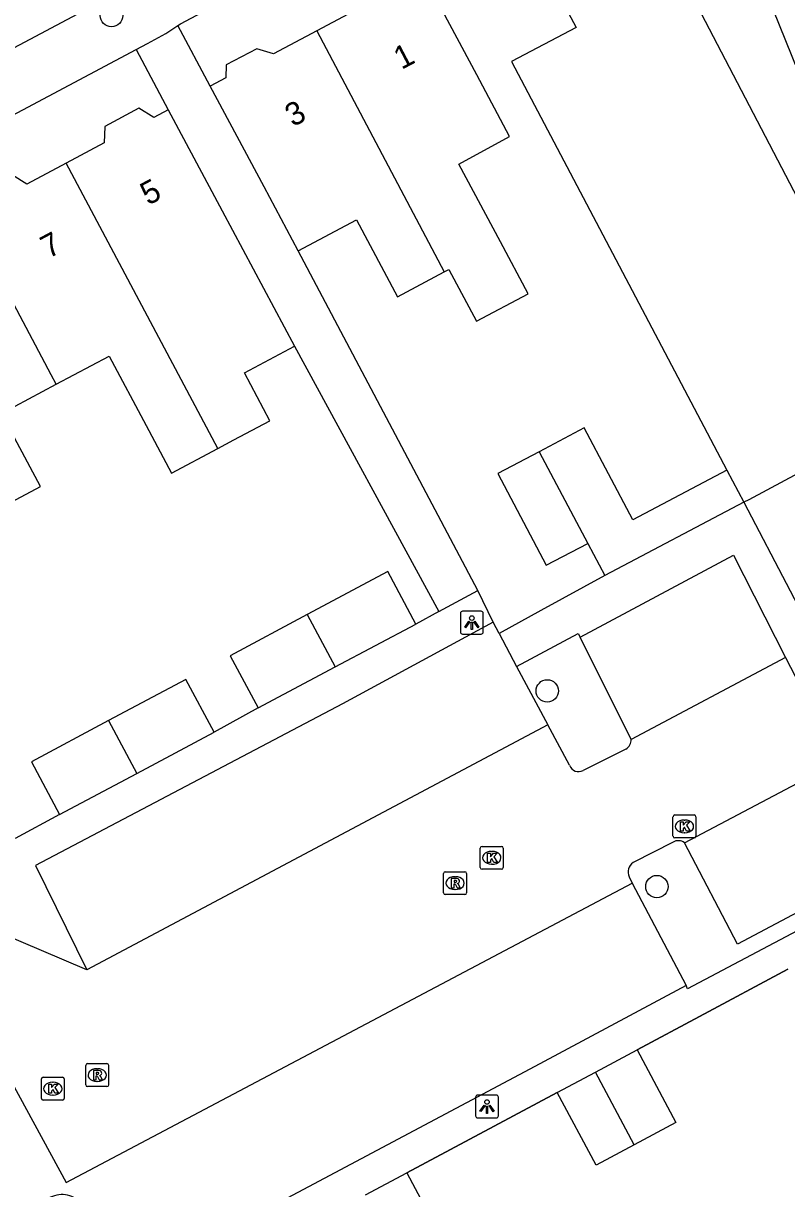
# Model space of a CAD drawing. Extents: x 160304 to 160954, y 383686 to 384161.
# Drawn here: x 160726.4 to 160759.7, y 383888.6 to 383939.6 of the extents above; entities that cross this region are included whole.
import ezdxf

# ---------------------------------------------------------------- set-up
doc = ezdxf.new("R2010")
doc.units = 0
for name, color, linetype in [('IMGEO_Boom', 7, 'Continuous'), ('IMGEO_Kolk', 7, 'Continuous'), ('IMGEO_Lichtpunt', 7, 'Continuous'), ('IMGEO_Muur', 7, 'Continuous'), ('IMGEO_Pand', 7, 'Continuous'), ('IMGEO_Pand_nummerreeks', 7, 'Continuous'), ('IMGEO_Parkeervlak_open', 7, 'Continuous'), ('IMGEO_Rijbaan_lokaal_open', 7, 'Continuous'), ('IMGEO_Rioolput', 7, 'Continuous'), ('IMGEO_Voetpad_open', 7, 'Continuous')]:
    doc.layers.add(name, color=color, linetype=linetype)

msp = doc.modelspace()

# ---------------------------------------------------------------- linework, layer by layer
at = {"layer": 'IMGEO_Boom'}
for centre in [(160730.249, 383939.893), (160749.279, 383910.386), (160754.066, 383901.837)]:
    msp.add_circle(centre, 0.489, dxfattribs=at)
at = {"layer": 'IMGEO_Kolk'}
for p, q in [((160754.845, 383904.967), (160755.697, 383904.967)), ((160754.77, 383904.041), (160754.77, 383904.893)), ((160755.258, 383904.747), (160755.283, 383904.747)), ((160755.771, 383904.893), (160755.771, 383904.041)), ((160755.697, 383903.967), (160754.845, 383903.967)), ((160755.281, 383904.187), (160755.256, 383904.187)), ((160746.355, 383902.67), (160746.355, 383903.522)), ((160746.43, 383903.596), (160747.282, 383903.596)), ((160746.843, 383903.376), (160746.868, 383903.376)), ((160747.356, 383903.522), (160747.356, 383902.67)), ((160747.282, 383902.596), (160746.43, 383902.596)), ((160746.866, 383902.816), (160746.841, 383902.816)), ((160727.185, 383892.582), (160727.185, 383893.434)), ((160727.26, 383893.508), (160728.112, 383893.508)), ((160727.673, 383893.288), (160727.698, 383893.288)), ((160728.186, 383893.434), (160728.186, 383892.582)), ((160727.696, 383892.728), (160727.671, 383892.728)), ((160728.112, 383892.508), (160727.26, 383892.508))]:
    msp.add_line(p, q, dxfattribs=at)
for points in [[(160754.845, 383904.967), (160755.697, 383904.967)], [(160754.77, 383904.041), (160754.77, 383904.893)], [(160755.091, 383904.667), (160755.214, 383904.667), (160755.214, 383904.516), (160755.344, 383904.667), (160755.508, 383904.667), (160755.362, 383904.516), (160755.515, 383904.267), (160755.363, 383904.267), (160755.278, 383904.431), (160755.214, 383904.364), (160755.214, 383904.267), (160755.091, 383904.267), (160755.091, 383904.667)], [(160755.771, 383904.893), (160755.771, 383904.041)], [(160755.697, 383903.967), (160754.845, 383903.967)], [(160746.355, 383902.67), (160746.355, 383903.522)], [(160746.43, 383903.596), (160747.282, 383903.596)], [(160747.356, 383903.522), (160747.356, 383902.67)], [(160746.676, 383903.296), (160746.799, 383903.296), (160746.799, 383903.145), (160746.929, 383903.296), (160747.093, 383903.296), (160746.947, 383903.145), (160747.1, 383902.896), (160746.948, 383902.896), (160746.863, 383903.06), (160746.799, 383902.993), (160746.799, 383902.896), (160746.676, 383902.896), (160746.676, 383903.296)], [(160747.282, 383902.596), (160746.43, 383902.596)], [(160727.185, 383892.582), (160727.185, 383893.434)], [(160727.26, 383893.508), (160728.112, 383893.508)], [(160727.506, 383893.208), (160727.629, 383893.208), (160727.629, 383893.057), (160727.759, 383893.208), (160727.923, 383893.208), (160727.777, 383893.057), (160727.93, 383892.808), (160727.778, 383892.808), (160727.693, 383892.972), (160727.629, 383892.905), (160727.629, 383892.808), (160727.506, 383892.808), (160727.506, 383893.208)], [(160728.186, 383893.434), (160728.186, 383892.582)], [(160728.112, 383892.508), (160727.26, 383892.508)]]:
    msp.add_lwpolyline(points, dxfattribs=at)
for centre, start, end in [((160754.847, 383904.891), 91.552, 178.448), ((160754.847, 383904.891), 91.552, 178.448), ((160755.695, 383904.891), 1.552, 88.448), ((160755.695, 383904.891), 1.552, 88.448), ((160754.847, 383904.043), 181.552, 268.448), ((160754.847, 383904.043), 181.552, 268.448), ((160755.695, 383904.043), 271.552, 358.448), ((160755.695, 383904.043), 271.552, 358.448), ((160746.432, 383903.52), 91.552, 178.448), ((160746.432, 383903.52), 91.552, 178.448), ((160747.28, 383903.52), 1.552, 88.448), ((160747.28, 383903.52), 1.552, 88.448), ((160746.432, 383902.672), 181.552, 268.448), ((160746.432, 383902.672), 181.552, 268.448), ((160747.28, 383902.672), 271.552, 358.448), ((160747.28, 383902.672), 271.552, 358.448), ((160727.262, 383893.432), 91.552, 178.448), ((160727.262, 383893.432), 91.552, 178.448), ((160728.11, 383893.432), 1.552, 88.448), ((160728.11, 383893.432), 1.552, 88.448), ((160727.262, 383892.584), 181.552, 268.448), ((160727.262, 383892.584), 181.552, 268.448), ((160728.11, 383892.584), 271.552, 358.448), ((160728.11, 383892.584), 271.552, 358.448)]:
    msp.add_arc(centre, 0.0765, start, end, dxfattribs=at)
for centre, major_axis, ratio, start_param, end_param in [((160755.257, 383904.467), (-0.387, 0.002), 0.722429, 4.712389, 7.853982), ((160755.282, 383904.467), (-0.39, 0.002), 0.717154, 1.570796, 4.712389), ((160746.842, 383903.096), (-0.387, 0.002), 0.722429, 4.712389, 7.853982), ((160746.867, 383903.096), (-0.39, 0.002), 0.717154, 1.570796, 4.712389), ((160727.672, 383893.008), (-0.387, 0.002), 0.722429, 4.712389, 7.853982), ((160727.697, 383893.008), (-0.39, 0.002), 0.717154, 1.570796, 4.712389)]:
    msp.add_ellipse(centre, major_axis=major_axis, ratio=ratio, start_param=start_param, end_param=end_param, dxfattribs=at)
at = {"layer": 'IMGEO_Lichtpunt'}
for p, q in [((160745.486, 383913.771), (160745.486, 383912.964)), ((160745.486, 383913.771), (160745.486, 383912.964)), ((160746.388, 383913.866), (160745.58, 383913.866)), ((160746.388, 383913.866), (160745.58, 383913.866)), ((160746.482, 383912.964), (160746.482, 383913.771)), ((160746.482, 383912.964), (160746.482, 383913.771)), ((160745.58, 383912.87), (160746.388, 383912.87)), ((160745.58, 383912.87), (160746.388, 383912.87)), ((160747.052, 383892.727), (160746.244, 383892.727)), ((160747.052, 383892.727), (160746.244, 383892.727)), ((160746.15, 383892.632), (160746.15, 383891.825)), ((160746.15, 383892.632), (160746.15, 383891.825)), ((160747.146, 383891.825), (160747.146, 383892.632)), ((160747.146, 383891.825), (160747.146, 383892.632)), ((160746.244, 383891.731), (160747.052, 383891.731)), ((160746.244, 383891.731), (160747.052, 383891.731))]:
    msp.add_line(p, q, dxfattribs=at)
for points in [[(160745.86, 383913.435), (160745.899, 383913.407), (160745.711, 383913.145), (160745.673, 383913.172), (160745.86, 383913.435)], [(160745.962, 383913.387), (160746.009, 383913.387), (160746.009, 383913.065), (160745.962, 383913.065), (160745.962, 383913.387)], [(160746.072, 383913.407), (160746.11, 383913.434), (160746.297, 383913.172), (160746.258, 383913.144), (160746.072, 383913.407)], [(160746.524, 383892.296), (160746.563, 383892.268), (160746.375, 383892.006), (160746.337, 383892.033), (160746.524, 383892.296)], [(160746.626, 383892.248), (160746.673, 383892.248), (160746.673, 383891.926), (160746.626, 383891.926), (160746.626, 383892.248)], [(160746.736, 383892.268), (160746.774, 383892.295), (160746.961, 383892.033), (160746.922, 383892.005), (160746.736, 383892.268)]]:
    msp.add_lwpolyline(points, dxfattribs=at)
for centre in [(160745.985, 383913.569), (160746.649, 383892.43)]:
    msp.add_circle(centre, 0.0994, dxfattribs=at)
for centre, start, end in [((160745.58, 383913.771), 90, 180), ((160745.58, 383913.771), 90, 180), ((160746.388, 383913.771), 0, 90), ((160746.388, 383913.771), 0, 90), ((160745.58, 383912.964), 180, 270), ((160745.58, 383912.964), 180, 270), ((160746.388, 383912.964), 270, 0), ((160746.388, 383912.964), 270, 360), ((160746.244, 383892.632), 90, 180), ((160746.244, 383892.632), 90, 180), ((160747.052, 383892.632), 0, 90), ((160747.052, 383892.632), 0, 90), ((160746.244, 383891.825), 180, 270), ((160746.244, 383891.825), 180, 270), ((160747.052, 383891.825), 270, 0), ((160747.052, 383891.825), 270, 360)]:
    msp.add_arc(centre, 0.0946, start, end, dxfattribs=at)
at = {"layer": 'IMGEO_Muur'}
for points in [[(160755.921, 383896.16), (160759.781, 383898.224)], [(160753.202, 383894.707), (160755.921, 383896.16)], [(160743.139, 383889.329), (160749.718, 383892.846)]]:
    msp.add_lwpolyline(points, dxfattribs=at)
at = {"layer": 'IMGEO_Pand'}
for points in [[(160746.679, 383946.631), (160749.029, 383942.219), (160750.548, 383939.37), (160747.723, 383937.882), (160757.123, 383920.035)], [(160764.905, 383922.4), (160764.211, 383923.733), (160762.632, 383926.766), (160762.836, 383926.872), (160755.313, 383941.326), (160758.181, 383942.852), (160759.15, 383941.031), (160758.853, 383940.873), (160763.562, 383929.215), (160763.412, 383929.155), (160764.632, 383926.135), (160764.868, 383926.23), (160766.091, 383923.202), (160766.146, 383923.065)], [(160744.782, 383928.698), (160744.983, 383928.805), (160746.189, 383926.539), (160748.438, 383927.737), (160747.232, 383930.002), (160745.42, 383933.405), (160747.624, 383934.606), (160746.197, 383937.303), (160743.846, 383941.716), (160743.252, 383941.399), (160742.506, 383941.627), (160741.29, 383940.979), (160741.268, 383940.319), (160739.222, 383939.229)], [(160739.222, 383939.229), (160737.329, 383938.22), (160736.592, 383938.445), (160735.259, 383937.735), (160735.24, 383937.177), (160734.56, 383936.815)], [(160739.222, 383939.229), (160744.782, 383928.698)], [(160738.395, 383929.615), (160736.911, 383932.403), (160734.56, 383936.815)], [(160732.728, 383935.768), (160732.098, 383935.433), (160731.445, 383935.84), (160729.955, 383935.046), (160729.93, 383934.326), (160728.268, 383933.441)], [(160732.728, 383935.768), (160735.078, 383931.355), (160738.239, 383925.447)], [(160728.268, 383933.441), (160726.55, 383932.526), (160725.927, 383932.914), (160724.407, 383932.104), (160724.382, 383931.388), (160723.923, 383931.143)], [(160734.894, 383920.981), (160733.784, 383923.068), (160728.268, 383933.441)], [(160727.837, 383923.782), (160727.618, 383924.195), (160723.923, 383931.143)], [(160738.395, 383929.615), (160740.942, 383930.972), (160742.734, 383927.607), (160744.782, 383928.698)], [(160734.894, 383920.981), (160735.591, 383921.352), (160737.165, 383922.19), (160736.052, 383924.279), (160738.239, 383925.447)], [(160727.837, 383923.782), (160730.147, 383925.013), (160731.758, 383921.987), (160732.868, 383919.903), (160734.894, 383920.981)], [(160725.194, 383918.285), (160727.146, 383919.325), (160725.449, 383922.51), (160727.837, 383923.782)], [(160757.123, 383920.035), (160753.01, 383917.869), (160750.895, 383921.875), (160748.931, 383920.838)], [(160748.931, 383920.838), (160747.122, 383919.883), (160749.237, 383915.877), (160751.046, 383916.832)], [(160748.931, 383920.838), (160751.046, 383916.832)], [(160761.038, 383920.326), (160758.084, 383918.742), (160757.865, 383918.627)], [(160757.123, 383920.035), (160757.865, 383918.627)], [(160757.865, 383918.627), (160751.789, 383915.425)], [(160751.046, 383916.832), (160751.789, 383915.425)], [(160743.538, 383913.307), (160742.314, 383915.601), (160738.798, 383913.723)], [(160738.798, 383913.723), (160735.433, 383911.927), (160736.649, 383909.647)], [(160738.798, 383913.723), (160740.023, 383911.439)], [(160740.023, 383911.439), (160743.538, 383913.307)], [(160736.649, 383909.647), (160740.023, 383911.439)], [(160734.727, 383908.578), (160733.493, 383910.891), (160730.119, 383909.09)], [(160730.119, 383909.09), (160726.753, 383907.293), (160727.98, 383904.993)], [(160730.119, 383909.09), (160731.353, 383906.785)], [(160731.353, 383906.785), (160734.727, 383908.578)], [(160727.98, 383904.993), (160731.353, 383906.785)], [(160751.388, 383893.738), (160753.202, 383894.707)], [(160753.202, 383894.707), (160754.899, 383891.532), (160753.077, 383890.559)], [(160749.718, 383892.846), (160751.388, 383893.738)], [(160753.077, 383890.559), (160751.388, 383893.738)], [(160753.077, 383890.559), (160751.415, 383889.671), (160749.718, 383892.846)], [(160741.348, 383888.372), (160743.139, 383889.329)], [(160743.139, 383889.329), (160744.836, 383886.154), (160743.037, 383885.192)]]:
    msp.add_lwpolyline(points, dxfattribs=at)
at = {"layer": 'IMGEO_Parkeervlak_open'}
for points in [[(160747.178, 383912.893), (160746.914, 383913.389)], [(160752.946, 383908.271), (160750.714, 383912.729)], [(160747.941, 383911.455), (160749.311, 383908.902)], [(160764.284, 383902.874), (160757.585, 383899.328), (160755.27, 383903.753)], [(160752.994, 383901.988), (160755.341, 383897.513)]]:
    msp.add_lwpolyline(points, dxfattribs=at)
at = {"layer": 'IMGEO_Rijbaan_lokaal_open'}
for points in [[(160742.456, 383947.25), (160725.268, 383938.098)], [(160759.69, 383911.846), (160752.946, 383908.271)], [(160759.69, 383911.846), (160762.024, 383907.32)], [(160749.311, 383908.902), (160729.17, 383898.199)], [(160750.253, 383907.138), (160749.311, 383908.902)], [(160752.717, 383907.843), (160750.851, 383906.911)], [(160755.27, 383903.753), (160762.024, 383907.32)], [(160754.776, 383903.779), (160753.027, 383902.893)], [(160724.791, 383895.296), (160728.262, 383888.908), (160752.994, 383901.988)], [(160752.851, 383902.26), (160752.994, 383901.988)], [(160729.17, 383898.199), (160721.445, 383901.495)]]:
    msp.add_lwpolyline(points, dxfattribs=at)
for centre, radius, start, end in [((160752.477, 383908.247), 0.47, 300.7412, 2.961), ((160750.649, 383907.281), 0.421, 199.8415, 298.5851), ((160755.004, 383903.414), 0.431, 51.9384, 122.036), ((160753.313, 383902.473), 0.508, 124.1849, 204.7389)]:
    msp.add_arc(centre, radius, start, end, dxfattribs=at)
at = {"layer": 'IMGEO_Rioolput'}
for p, q in [((160744.751, 383901.564), (160744.751, 383902.416)), ((160744.826, 383902.49), (160745.678, 383902.49)), ((160745.752, 383902.416), (160745.752, 383901.564)), ((160745.239, 383902.27), (160745.264, 383902.27)), ((160745.678, 383901.49), (160744.826, 383901.49)), ((160745.262, 383901.71), (160745.237, 383901.71)), ((160729.123, 383893.177), (160729.123, 383894.029)), ((160729.198, 383894.103), (160730.05, 383894.103)), ((160729.611, 383893.883), (160729.636, 383893.883)), ((160730.124, 383894.029), (160730.124, 383893.177)), ((160729.634, 383893.323), (160729.609, 383893.323)), ((160730.05, 383893.103), (160729.198, 383893.103))]:
    msp.add_line(p, q, dxfattribs=at)
for points in [[(160744.751, 383901.564), (160744.751, 383902.416)], [(160744.826, 383902.49), (160745.678, 383902.49)], [(160745.752, 383902.416), (160745.752, 383901.564)], [(160745.34, 383902.188), (160745.088, 383902.19), (160745.088, 383901.79)], [(160745.088, 383901.79), (160745.212, 383901.79), (160745.212, 383901.952), (160745.223, 383901.952)], [(160745.266, 383902.109), (160745.212, 383902.109), (160745.212, 383902.028)], [(160745.212, 383902.028), (160745.264, 383902.028)], [(160745.27, 383901.923), (160745.341, 383901.79), (160745.481, 383901.79), (160745.416, 383901.916)], [(160745.678, 383901.49), (160744.826, 383901.49)], [(160729.123, 383893.177), (160729.123, 383894.029)], [(160729.198, 383894.103), (160730.05, 383894.103)], [(160729.712, 383893.801), (160729.46, 383893.803), (160729.46, 383893.403)], [(160729.638, 383893.722), (160729.584, 383893.722), (160729.584, 383893.641)], [(160730.124, 383894.029), (160730.124, 383893.177)], [(160729.46, 383893.403), (160729.584, 383893.403), (160729.584, 383893.565), (160729.595, 383893.565)], [(160729.584, 383893.641), (160729.636, 383893.641)], [(160729.642, 383893.536), (160729.713, 383893.403), (160729.853, 383893.403), (160729.788, 383893.529)], [(160730.05, 383893.103), (160729.198, 383893.103)]]:
    msp.add_lwpolyline(points, dxfattribs=at)
for centre, radius, start, end in [((160744.828, 383902.414), 0.0765, 91.552, 178.448), ((160744.828, 383902.414), 0.0765, 91.552, 178.448), ((160745.676, 383902.414), 0.0765, 1.552, 88.448), ((160745.676, 383902.414), 0.0765, 1.552, 88.448), ((160745.222, 383901.899), 0.0533, 26.0293, 88.6989), ((160745.248, 383902.217), 0.19, 274.7715, 282.9687), ((160745.272, 383902.013), 0.0964, 77.0061, 93.1865), ((160745.286, 383902.07), 0.0378, 276.6634, 79.6772), ((160745.339, 383902.078), 0.109, 350.3612, 89.416), ((160745.337, 383902.078), 0.112, 277.5842, 350.9817), ((160745.321, 383901.863), 0.108, 29.5134, 73.7905), ((160744.828, 383901.566), 0.0765, 181.552, 268.448), ((160744.828, 383901.566), 0.0765, 181.552, 268.448), ((160745.676, 383901.566), 0.0765, 271.552, 358.448), ((160745.676, 383901.566), 0.0765, 271.552, 358.448), ((160729.2, 383894.027), 0.0765, 91.552, 178.448), ((160729.2, 383894.027), 0.0765, 91.552, 178.448), ((160729.644, 383893.626), 0.0964, 77.0061, 93.1865), ((160729.658, 383893.683), 0.0378, 276.6634, 79.6772), ((160729.711, 383893.691), 0.109, 350.3612, 89.416), ((160730.048, 383894.027), 0.0765, 1.552, 88.448), ((160730.048, 383894.027), 0.0765, 1.552, 88.448), ((160729.594, 383893.512), 0.0533, 26.0293, 88.6989), ((160729.62, 383893.83), 0.19, 274.7715, 282.9687), ((160729.709, 383893.691), 0.112, 277.5842, 350.9817), ((160729.693, 383893.476), 0.108, 29.5134, 73.7905), ((160729.2, 383893.179), 0.0765, 181.552, 268.448), ((160729.2, 383893.179), 0.0765, 181.552, 268.448), ((160730.048, 383893.179), 0.0765, 271.552, 358.448), ((160730.048, 383893.179), 0.0765, 271.552, 358.448)]:
    msp.add_arc(centre, radius, start, end, dxfattribs=at)
for centre, major_axis, ratio, start_param, end_param in [((160745.238, 383901.99), (-0.387, 0.002), 0.722429, 4.712389, 7.853982), ((160745.263, 383901.99), (-0.39, 0.002), 0.717154, 1.570796, 4.712389), ((160729.61, 383893.603), (-0.387, 0.002), 0.722429, 4.712389, 7.853982), ((160729.635, 383893.603), (-0.39, 0.002), 0.717154, 1.570796, 4.712389)]:
    msp.add_ellipse(centre, major_axis=major_axis, ratio=ratio, start_param=start_param, end_param=end_param, dxfattribs=at)
at = {"layer": 'IMGEO_Voetpad_open'}
for points in [[(160733.152, 383939.46), (160733.256, 383939.529), (160743.868, 383945.177), (160746.679, 383946.631)], [(160731.321, 383938.411), (160731.813, 383938.673), (160732.617, 383939.108), (160733.152, 383939.46)], [(160734.56, 383936.815), (160733.152, 383939.46)], [(160683.374, 383912.887), (160731.321, 383938.411)], [(160731.321, 383938.411), (160732.728, 383935.768)], [(160746.24, 383914.776), (160738.395, 383929.615)], [(160738.239, 383925.447), (160744.542, 383913.853)], [(160757.865, 383918.627), (160761.915, 383910.886)], [(160750.714, 383912.729), (160757.419, 383916.321), (160759.69, 383911.846)], [(160751.789, 383915.425), (160749.004, 383913.896), (160747.178, 383912.893)], [(160744.542, 383913.853), (160746.24, 383914.776)], [(160746.914, 383913.389), (160746.24, 383914.776)], [(160744.542, 383913.853), (160743.538, 383913.307)], [(160746.914, 383913.389), (160740.33, 383909.818), (160726.929, 383902.76), (160729.17, 383898.199)], [(160747.178, 383912.893), (160747.941, 383911.455)], [(160747.941, 383911.455), (160750.622, 383912.889), (160750.714, 383912.729)], [(160736.649, 383909.647), (160734.727, 383908.578)], [(160727.98, 383904.993), (160726.04, 383903.936)], [(160764.284, 383902.874), (160764.425, 383902.955), (160764.733, 383902.307), (160755.408, 383897.377), (160755.341, 383897.513)], [(160759.781, 383898.224), (160755.921, 383896.16), (160753.202, 383894.707)], [(160755.341, 383897.513), (160748.741, 383893.977), (160730.797, 383884.439), (160729.099, 383887.69), (160729.061, 383887.779), (160729.015, 383887.863), (160728.962, 383887.944), (160728.902, 383888.019), (160728.835, 383888.089), (160728.763, 383888.152), (160728.685, 383888.209), (160728.602, 383888.258), (160728.515, 383888.3), (160728.425, 383888.334), (160728.332, 383888.36), (160728.238, 383888.377), (160728.142, 383888.386), (160728.045, 383888.386), (160727.949, 383888.378), (160727.854, 383888.361), (160727.761, 383888.335), (160727.671, 383888.302), (160727.589, 383888.263), (160724.006, 383886.374)], [(160749.718, 383892.846), (160743.139, 383889.329)]]:
    msp.add_lwpolyline(points, dxfattribs=at)

# ---------------------------------------------------------------- texts
at = {"layer": 'IMGEO_Pand_nummerreeks'}
for s, rotation, p in [('1', 27.8244, (160742.913, 383937.514)), ('3', 27.8244, (160738.169, 383935.011)), ('5', 28.0807, (160731.851, 383931.582)), ('7', 28.0807, (160727.496, 383929.259))]:
    msp.add_text(s, height=1, rotation=rotation, dxfattribs=at).set_placement(p)

doc.saveas('drawing.dxf')
